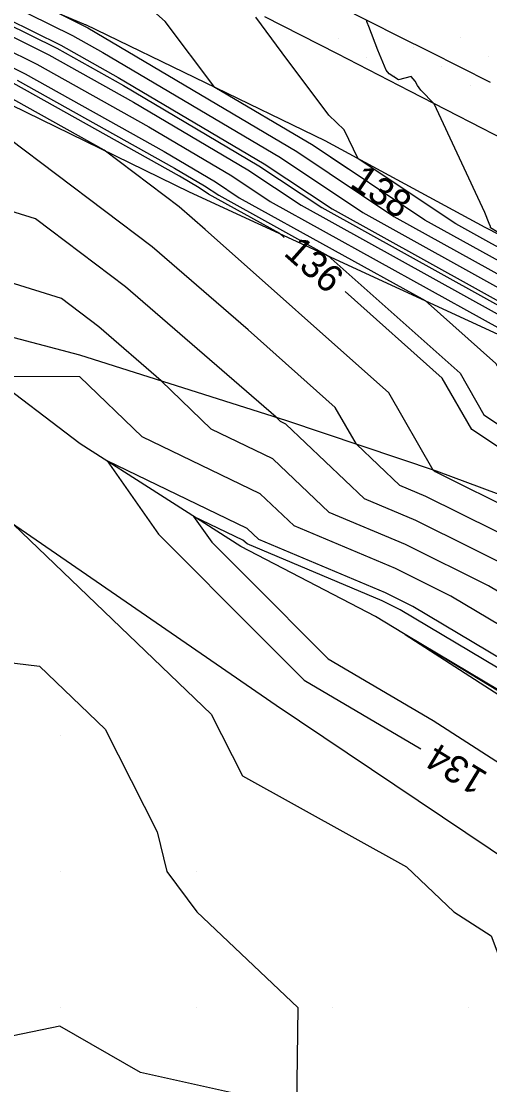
# Model space of a CAD drawing. Extents: x 2354170 to 2357230, y 866100 to 868290.
# Drawn here: x 2354917 to 2354951.5, y 867494.3 to 867572.5 of the extents above; entities that cross this region are included whole.
import ezdxf

# ---------------------------------------------------------------- set-up
doc = ezdxf.new("R2010")
doc.units = 0
for name, color, linetype in [('Default', 7, 'Continuous'), ('DTM Contours Major', 7, 'Continuous'), ('DTM Contours Minor', 7, 'Continuous'), ('Exist DTM Breakline', 7, 'Continuous'), ('Exist DTM QL2 LIDAR Elevation Point', 7, 'Continuous'), ('Exist DTM Scan Elevation Point', 7, 'Continuous'), ('Exist Roads EOP', 7, 'Continuous'), ('PH Exist DTM Breakline', 7, 'Continuous')]:
    doc.layers.add(name, color=color, linetype=linetype)

msp = doc.modelspace()

# ---------------------------------------------------------------- linework, layer by layer
at = {"layer": 'Default'}
for points in [[(2354915.996, 867573.854), (2354920.82, 867571.472), (2354923.059, 867570.22), (2354936.119, 867562.499), (2354942.183, 867558.457), (2354953.264, 867552.321), (2354962.84, 867547.202), (2354973.47, 867541.374), (2354978.468, 867538.545), (2354994.885, 867530.1), (2355001.294, 867526.355), (2355007.006, 867522.671), (2355025.264, 867513.335)], [(2354941.072, 867561.682), (2354938.511, 867563.389), (2354931.277, 867567.665), (2354927.645, 867572.52), (2354925.933, 867574.009)], [(2354915.995, 867572.723), (2354919.948, 867570.77), (2354924.185, 867568.403), (2354934.923, 867562.054), (2354939.909, 867558.731), (2354953.794, 867551.042), (2354960.406, 867547.507), (2354973.417, 867540.374), (2354976.495, 867538.632), (2354995.812, 867528.696), (2355000.773, 867525.797), (2355003.344, 867524.139)], [(2354919.729, 867573.143), (2354921.692, 867572.173), (2354921.933, 867572.038), (2354937.315, 867562.944), (2354944.457, 867558.183), (2354952.734, 867553.6), (2354965.274, 867546.896), (2354973.523, 867542.374), (2354980.441, 867538.457), (2354993.958, 867531.505), (2355001.815, 867526.913), (2355008.818, 867522.397), (2355025.202, 867514.019)], [(2355012.44, 867521.849), (2355002.857, 867528.03), (2354992.105, 867534.313), (2354984.388, 867538.283), (2354973.63, 867544.373), (2354970.142, 867546.285), (2354951.674, 867556.158), (2354949.005, 867557.636), (2354941.823, 867562.423), (2354940.794, 867564.535), (2354939.676, 867565.613), (2354936.251, 867570.205), (2354934.294, 867572.82)], [(2355014.251, 867521.576), (2355003.378, 867528.588), (2354991.179, 867535.717), (2354986.361, 867538.196), (2354973.683, 867545.372), (2354972.576, 867545.979), (2354953.294, 867556.288), (2354951.569, 867557.351), (2354951.563, 867557.442), (2354951.478, 867557.646), (2354951.14, 867558.465), (2354947.435, 867566.455), (2354946.438, 867567.46), (2354946.193, 867567.81), (2354946.017, 867568.12), (2354945.73, 867568.461), (2354944.804, 867568.225), (2354944.102, 867568.668), (2354943.88, 867568.933), (2354943.28, 867570.404), (2354942.608, 867572.135), (2354942.502, 867572.433), (2354942.449, 867572.598)], [(2354915.741, 867571.716), (2354919.076, 867570.069), (2354925.311, 867566.585), (2354933.727, 867561.609), (2354937.635, 867559.004), (2354954.324, 867549.763), (2354957.971, 867547.813), (2354973.364, 867539.375), (2354974.522, 867538.719), (2354996.738, 867527.292), (2355000.252, 867525.239), (2355003.384, 867523.219), (2355025.388, 867511.967)], [(2354915.614, 867570.647), (2354918.204, 867569.368), (2354926.437, 867564.767), (2354932.531, 867561.164), (2354935.361, 867559.278), (2354954.854, 867548.484), (2354955.537, 867548.119), (2354961.72, 867544.729), (2354971.579, 867538.01), (2354974.624, 867536.104), (2354978.911, 867535.534), (2354997.665, 867525.888), (2354999.731, 867524.68), (2355001.573, 867523.493), (2355025.45, 867511.283)], [(2354915.486, 867569.578), (2354917.332, 867568.666), (2354927.563, 867562.949), (2354931.335, 867560.719), (2354933.087, 867559.552), (2354946.752, 867551.985), (2354951.95, 867547.361), (2354952.893, 867545.721), (2354957.985, 867542.344), (2354967.16, 867536.091), (2354977.882, 867529.378), (2354992.976, 867527.372), (2354998.591, 867524.484), (2354999.21, 867524.122), (2354999.761, 867523.766), (2355025.512, 867510.599)], [(2355023.898, 867504.427), (2355002.064, 867511.013), (2354997.268, 867513.448), (2354996.576, 867513.782), (2354995.842, 867514.13), (2354980.727, 867520.513), (2354978.796, 867521.568), (2354962.328, 867531.785), (2354959.788, 867533.296), (2354947.564, 867539.369), (2354947.485, 867539.402), (2354947.353, 867539.527), (2354944.084, 867545.209), (2354930.579, 867557.223), (2354928.654, 867558.891), (2354923.144, 867563.042), (2354915.588, 867567.264)], [(2354936.381, 867556.636), (2354936.065, 867556.917), (2354930.812, 867559.826), (2354930.139, 867560.274), (2354928.69, 867561.131), (2354916.46, 867567.965)], [(2355018.011, 867500.651), (2354998.598, 867510.504), (2354995.798, 867511.858), (2354992.828, 867513.263), (2354980.104, 867518.637), (2354976.131, 867520.808), (2354962.37, 867529.345), (2354957.001, 867532.539), (2354946.818, 867537.598), (2354944.892, 867538.407), (2354941.704, 867541.435), (2354940.152, 867544.134), (2354933.738, 867549.838), (2354926.687, 867555.948), (2354916.168, 867563.873)], [(2354998.218, 867508.387), (2354995.021, 867509.933), (2354989.814, 867512.397), (2354979.481, 867516.761), (2354973.466, 867520.048), (2354962.411, 867526.906), (2354954.214, 867531.782), (2354946.072, 867535.826), (2354942.299, 867537.412), (2354936.505, 867542.916), (2354936.109, 867543.106), (2354935.788, 867543.416), (2354924.72, 867553.005), (2354918.083, 867558.005), (2354913.255, 867559.506)], [(2355033.678, 867510.247), (2355028.337, 867513.069), (2355025.14, 867514.703), (2355010.629, 867522.123), (2355002.336, 867527.472), (2354993.032, 867532.909), (2354982.415, 867538.37), (2354973.577, 867543.373), (2354967.708, 867546.59), (2354952.204, 867554.879), (2354946.731, 867557.91), (2354946.064, 867558.354)], [(2355017.964, 867496.138), (2355001.26, 867504.616), (2354994.243, 867508.009), (2354986.8, 867511.53), (2354978.858, 867514.884), (2354970.8, 867519.287), (2354962.453, 867524.466), (2354951.427, 867531.024), (2354945.326, 867534.055), (2354939.707, 867536.417), (2354935.561, 867540.355), (2354931.026, 867542.538), (2354927.346, 867546.083), (2354922.753, 867550.062), (2354919.999, 867552.137), (2354911.892, 867554.658)], [(2355028.14, 867508.38), (2355025.43, 867509.516), (2355022.157, 867510.504), (2354997.995, 867519.526), (2354982.848, 867522.426), (2354981.139, 867522.653), (2354962.741, 867534.171), (2354961.893, 867534.749), (2354950.187, 867542.514), (2354948.017, 867546.285), (2354940.864, 867552.649)], [(2355015.668, 867495.035), (2355002.591, 867501.672), (2354993.465, 867506.084), (2354983.786, 867510.664), (2354978.235, 867513.008), (2354968.135, 867518.527), (2354962.494, 867522.027), (2354948.641, 867530.267), (2354944.58, 867532.284), (2354937.114, 867535.422), (2354934.617, 867537.794), (2354925.943, 867541.969), (2354921.364, 867546.38), (2354914.847, 867546.408)], [(2354983.658, 867508.432), (2354980.773, 867509.797), (2354977.612, 867511.132), (2354965.47, 867517.767), (2354962.535, 867519.588), (2354945.854, 867529.51), (2354943.834, 867530.513), (2354934.522, 867534.428), (2354933.674, 867535.233), (2354923.356, 867540.199), (2354927.155, 867534.82), (2354934.673, 867527.269), (2354937.851, 867524.087), (2354946.446, 867519.048)], [(2354916.479, 867535.518), (2354931.024, 867521.579), (2354933.318, 867517.05), (2354945.396, 867510.353), (2354948.879, 867507.06), (2354951.623, 867505.293), (2354953.378, 867500.617), (2354960.554, 867491.092), (2354969.496, 867492.114), (2354971.933, 867490.479), (2354979.996, 867480.076), (2354989.873, 867470.58), (2354993.14, 867470.016), (2354991.268, 867468.719), (2354993.648, 867460.016), (2354996.438, 867453.549)], [(2355012.78, 867491.964), (2355011.076, 867492.829), (2355005.252, 867495.784), (2354991.91, 867502.235), (2354977.759, 867508.931), (2354976.989, 867509.256), (2354962.805, 867517.006), (2354962.577, 867517.148), (2354945.281, 867527.436), (2354962.107, 867516.617), (2354963.566, 867513.853), (2354971.699, 867505.718), (2354976.032, 867498.586), (2354983.911, 867493.302), (2354985.029, 867491.86), (2354986.398, 867490.543), (2354987.906, 867490.283), (2355011.271, 867478.502), (2355011.864, 867477.961), (2355017.137, 867475.386)], [(2354911.686, 867525.931), (2354918.387, 867525.118), (2354923.229, 867520.477), (2354927.046, 867512.941), (2354927.767, 867510.017), (2354929.97, 867507.058), (2354937.398, 867500.016), (2354937.284, 867492.703), (2354925.808, 867495.242), (2354919.875, 867498.64), (2354912.152, 867497.044)]]:
    msp.add_lwpolyline(points, dxfattribs=at)
at = {"layer": 'DTM Contours Major'}
msp.add_lwpolyline([(2354998.218, 867508.387), (2354995.021, 867509.933), (2354989.814, 867512.397), (2354979.481, 867516.761), (2354973.466, 867520.048), (2354962.411, 867526.906), (2354954.214, 867531.782), (2354946.072, 867535.826), (2354942.299, 867537.412), (2354936.505, 867542.916), (2354936.109, 867543.106), (2354935.788, 867543.416), (2354924.72, 867553.005), (2354918.083, 867558.005), (2354913.255, 867559.506)], dxfattribs=at)
at = {"layer": 'DTM Contours Minor'}
for points in [[(2355003.847, 867526.497), (2355002.336, 867527.472), (2354993.032, 867532.909), (2354982.415, 867538.37), (2354973.577, 867543.373), (2354967.708, 867546.59), (2354952.204, 867554.879), (2354946.731, 867557.91), (2354938.511, 867563.389), (2354931.277, 867567.665), (2354927.645, 867572.52), (2354925.933, 867574.009)], [(2354915.826, 867572.429), (2354919.657, 867570.537), (2354924.561, 867567.797), (2354934.524, 867561.906), (2354939.151, 867558.822), (2354953.971, 867550.616), (2354959.594, 867547.609), (2354973.399, 867540.041), (2354975.838, 867538.661), (2354996.12, 867528.228), (2355000.599, 867525.611), (2355004.591, 867523.036), (2355025.347, 867512.423), (2355029.92, 867510.085), (2355033.785, 867508.043), (2355036.631, 867506.529), (2355057.963, 867494.863), (2355058.68, 867494.474), (2355063.047, 867492.085), (2355066.414, 867490.254), (2355078.597, 867483.582)], [(2354916.751, 867568.199), (2354928.314, 867561.737), (2354930.538, 867560.423), (2354931.57, 867559.734), (2354939.627, 867555.273), (2354949.328, 867546.644), (2354951.089, 867543.583), (2354960.59, 867537.281), (2354964.214, 867534.811), (2354966.747, 867533.226)], [(2355012.606, 867493.564), (2355004.365, 867497.747), (2354992.428, 867503.518), (2354979.768, 867509.508), (2354977.405, 867510.507), (2354964.582, 867517.513), (2354962.549, 867518.774), (2354944.925, 867529.258), (2354943.586, 867529.923), (2354933.657, 867534.096), (2354933.359, 867534.379), (2354929.728, 867536.127), (2354931.065, 867534.234), (2354933.711, 867531.577), (2354939.618, 867525.662), (2354947.351, 867521.129), (2354958.371, 867514.043), (2354963.043, 867505.194), (2354964.053, 867502.5), (2354965.615, 867500.426), (2354967.562, 867500.649), (2354979.918, 867492.361)]]:
    msp.add_lwpolyline(points, dxfattribs=at)
at = {"layer": 'Exist DTM Breakline'}
msp.add_lwpolyline([(2354951.578, 867568.031), (2354949.342, 867569.149), (2354947.106, 867570.268), (2354944.871, 867571.387), (2354942.635, 867572.505), (2354940.399, 867573.624)], dxfattribs=at)
at = {"layer": 'Exist DTM QL2 LIDAR Elevation Point'}
for p, q in [((2354919.97, 867520.017), (2354919.97, 867520.017)), ((2354919.97, 867510.017), (2354919.97, 867510.017)), ((2354929.97, 867510.017), (2354929.97, 867510.017)), ((2354919.97, 867500.016), (2354919.97, 867500.016)), ((2354929.97, 867500.016), (2354929.97, 867500.016)), ((2354939.971, 867500.016), (2354939.971, 867500.016)), ((2354949.971, 867500.016), (2354949.971, 867500.016))]:
    msp.add_line(p, q, dxfattribs=at)
at = {"layer": 'Exist DTM Scan Elevation Point'}
for p, q in [((2354943.82, 867571.97), (2354943.82, 867571.97)), ((2354940.356, 867571.265), (2354940.356, 867571.265)), ((2354949.369, 867571.297), (2354949.369, 867571.297)), ((2354945.905, 867570.591), (2354945.905, 867570.591)), ((2354942.441, 867569.885), (2354942.441, 867569.885)), ((2354951.454, 867569.917), (2354951.454, 867569.917)), ((2354947.99, 867569.212), (2354947.99, 867569.212)), ((2354944.526, 867568.506), (2354944.526, 867568.506)), ((2354950.075, 867567.832), (2354950.075, 867567.832))]:
    msp.add_line(p, q, dxfattribs=at)
at = {"layer": 'Exist Roads EOP'}
msp.add_lwpolyline([(2355015.421, 867532.533), (2355010.023, 867535.152), (2355004.625, 867537.772), (2354999.229, 867540.397), (2354993.838, 867543.029), (2354988.452, 867545.673), (2354983.073, 867548.332), (2354977.703, 867551.01), (2354972.344, 867553.707), (2354966.993, 867556.421), (2354961.649, 867559.149), (2354956.31, 867561.888), (2354950.975, 867564.633), (2354945.641, 867567.379), (2354940.303, 867570.12), (2354934.96, 867572.849)], dxfattribs=at)
at = {"layer": 'PH Exist DTM Breakline'}
for points in [[(2354894.495, 867569.063), (2354898.038, 867572.563), (2354901.472, 867575.525), (2354905.238, 867575.93), (2354908.984, 867575.546), (2354911.709, 867575.182), (2354916.097, 867574.697), (2354921.797, 867572.257)], [(2355005.016, 867530.343), (2354989.639, 867538.051), (2354973.707, 867545.837), (2354951.17, 867557.375), (2354939.413, 867563.724), (2354921.797, 867572.257)], [(2354915.17, 867566.928), (2354929.393, 867559.996)], [(2354929.393, 867559.996), (2354954.977, 867548.189), (2354973.332, 867538.772), (2354998.987, 867523.883)], [(2354996.831, 867514.414), (2354981.316, 867522.287), (2354962.291, 867533.976), (2354947.597, 867539.445), (2354936.595, 867543.161), (2354921.358, 867547.975), (2354910.846, 867550.742), (2354910.094, 867549.607)], [(2354991.364, 867500.884), (2354976.789, 867508.652), (2354962.58, 867516.942), (2354943.096, 867528.761), (2354933.188, 867533.916), (2354921.384, 867541.459), (2354914.459, 867546.701), (2354910.094, 867549.607), (2354907.331, 867546.827), (2354914.802, 867536.671), (2354935.793, 867522.253), (2354953.262, 867510.524), (2354967.024, 867503.024), (2354985.838, 867493.756)]]:
    msp.add_lwpolyline(points, dxfattribs=at)

# ---------------------------------------------------------------- texts
at = {"layer": 'Default'}
for s, rotation, p in [('138', 326.31576, (2354941.146, 867560.43)), ('136', 318.34615, (2354936.281, 867555.387)), ('134', 148.65821, (2354951.471, 867517.218))]:
    msp.add_text(s, height=2, rotation=rotation, dxfattribs=at).set_placement(p)

doc.saveas('drawing.dxf')
